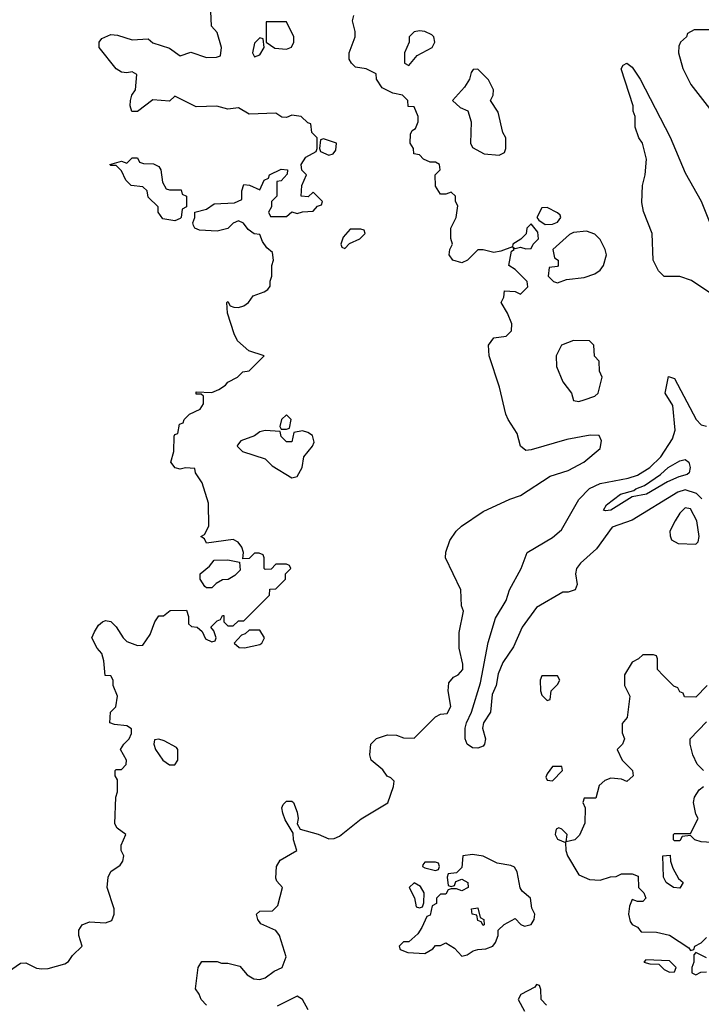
# Model space of a CAD drawing. Header units: inches. Extents: x 2380053 to 2584298, y 380219 to 546618.
# Tile 481 of 656: x 2491047 to 2493610, y 472651 to 476354. Entities that reach past the tile are written whole.
import ezdxf

# ---------------------------------------------------------------- set-up
doc = ezdxf.new("R2010")
doc.units = ezdxf.units.IN
doc.header["$MEASUREMENT"] = 0
doc.layers.add('C4497', color=7, linetype='Continuous')

msp = doc.modelspace()

# ---------------------------------------------------------------- linework, layer by layer
at = {"layer": 'C4497', "color": 2}
for points, elevation in [([(2491005.1, 472774.9), (2491050, 472806), (2491070, 472806.8), (2491110, 472787.3), (2491130, 472784.9), (2491154.2, 472785.8), (2491216.5, 472803.5), (2491230, 472812), (2491245.6, 472834.4), (2491282, 472870), (2491269.2, 472910), (2491269.3, 472930.7), (2491282, 472950), (2491310, 472961), (2491370, 472958), (2491392.9, 472967.1), (2491402, 472990), (2491402, 473010), (2491375.3, 473090), (2491379.3, 473130), (2491389.5, 473150.5), (2491425.2, 473174.8), (2491435.3, 473190), (2491438, 473210), (2491429, 473230), (2491428.7, 473250), (2491446, 473290), (2491413.6, 473313.6), (2491405.2, 473330), (2491408.7, 473430), (2491415.3, 473450), (2491415.3, 473495.3), (2491406, 473510), (2491406, 473530), (2491410, 473534), (2491430, 473534), (2491447.3, 473552.7), (2491448, 473570), (2491426, 473610), (2491438, 473630), (2491458, 473650), (2491468, 473670), (2491467.3, 473687.3), (2491450, 473698), (2491403.1, 473703.1), (2491386, 473710), (2491388.7, 473750), (2491408.7, 473770), (2491415.3, 473810), (2491398, 473850), (2491398, 473870), (2491390, 473886), (2491368.4, 473888.4), (2491363.1, 473943.1), (2491355.3, 473970), (2491338, 473990), (2491318, 474030), (2491328.4, 474051.6), (2491343.1, 474076.9), (2491358, 474090), (2491370, 474094.8), (2491390, 474091), (2491410, 474071.3), (2491436, 474030), (2491450, 474016), (2491490, 474001), (2491510, 474002), (2491538, 474042), (2491555.3, 474090), (2491570, 474112), (2491587.3, 474112.7), (2491612.7, 474132.7), (2491674, 474134), (2491682, 474110), (2491682, 474082), (2491692.7, 474072.7), (2491714, 474070), (2491732.7, 474052.7), (2491746, 474026), (2491770, 474014), (2491782, 474018), (2491786, 474030), (2491776.4, 474056.4), (2491766, 474070), (2491790, 474094), (2491802, 474098), (2491810, 474114), (2491814, 474114), (2491814, 474090), (2491830, 474074), (2491850, 474074), (2491870, 474094), (2491890, 474094), (2491986, 474190), (2491987.3, 474212.7), (2492010, 474214), (2492046, 474250), (2492046, 474270), (2492066, 474290), (2492062, 474302), (2492050, 474306), (2492010, 474306), (2491992.7, 474287.3), (2491970, 474286), (2491966, 474290), (2491966, 474330), (2491962, 474342), (2491947.3, 474347.3), (2491930, 474348), (2491910, 474328), (2491886, 474326), (2491888.7, 474350), (2491882, 474370), (2491869.1, 474389.1), (2491850, 474399), (2491750, 474386), (2491742, 474402), (2491728, 474410), (2491742, 474418), (2491758, 474450), (2491756.5, 474536.5), (2491732.9, 474612.9), (2491708, 474650), (2491706, 474666), (2491670, 474668.7), (2491650, 474664), (2491631.1, 474668.9), (2491615.3, 474690), (2491626, 474730), (2491627.3, 474787.3), (2491630, 474794), (2491642, 474798), (2491647.3, 474832.7), (2491662, 474838), (2491666, 474850), (2491686, 474870), (2491726, 474890), (2491738, 474910), (2491738, 474938), (2491730, 474946), (2491710, 474946), (2491710, 474954), (2491770, 474952), (2491796.4, 474963.6), (2491820.4, 474979.6), (2491829.1, 474990.9), (2491866, 475010), (2491886, 475030), (2491910, 475034), (2491966, 475090), (2491908.7, 475108.7), (2491866.3, 475146.3), (2491852.9, 475172.9), (2491828.7, 475250), (2491826, 475290), (2491830, 475294), (2491838, 475278), (2491852.7, 475272.7), (2491870, 475272), (2491890, 475278), (2491908, 475290), (2491924.7, 475315.3), (2491966, 475330), (2491980.4, 475339.6), (2491988.4, 475351.6), (2491988.9, 475371.1), (2491995.3, 475390), (2491995.3, 475430), (2492002, 475450), (2491998, 475478), (2491976.4, 475496.4), (2491960.2, 475520.2), (2491950, 475546), (2491928.7, 475548.7), (2491905.6, 475565.6), (2491888.9, 475588.9), (2491870, 475598), (2491850, 475588.7), (2491830, 475569), (2491790, 475559), (2491723.1, 475563.1), (2491706, 475570), (2491700.4, 475580.4), (2491698, 475590), (2491706, 475610), (2491706, 475630), (2491750, 475642), (2491778, 475662), (2491855.3, 475664.7), (2491882, 475678), (2491882, 475710), (2491890, 475734), (2491911.6, 475731.6), (2491950, 475714), (2491966, 475750), (2491982, 475758), (2491986, 475770), (2492030, 475792), (2492054, 475790), (2492052.7, 475772.7), (2492030, 475748), (2492014, 475746), (2492014, 475690), (2491994, 475670), (2491994, 475650), (2491982, 475630), (2491990, 475614), (2492050, 475614), (2492070, 475632), (2492090, 475624.7), (2492110, 475632), (2492150, 475634), (2492167.3, 475652.7), (2492182, 475658), (2492186, 475670), (2492150, 475706), (2492132, 475688), (2492106, 475690), (2492108, 475730), (2492126, 475770), (2492108.4, 475788.4), (2492106, 475810), (2492123.1, 475836.9), (2492162, 475858), (2492166, 475870), (2492166, 475910), (2492146, 475930), (2492142, 475962), (2492130, 475966), (2492106, 475990), (2492070, 475995.3), (2492050, 475986), (2492032.7, 475987.3), (2492010, 476002), (2491910, 475999), (2491870, 476022), (2491830, 476018), (2491788.9, 476028.9), (2491710, 476026), (2491630, 476066), (2491610, 476048), (2491547.3, 476052.7), (2491490, 476008.7), (2491468.4, 476008.4), (2491462, 476030), (2491464, 476050), (2491469.2, 476070.8), (2491482, 476090), (2491487.3, 476147.3), (2491470, 476158), (2491450, 476154), (2491430, 476157.2), (2491409.5, 476169.5), (2491346, 476250), (2491346, 476270), (2491356.4, 476283.6), (2491390, 476298), (2491415.3, 476295.3), (2491470, 476278), (2491530, 476282), (2491547.1, 476267.1), (2491610, 476246.8), (2491650, 476218), (2491690, 476232), (2491750, 476212), (2491787.3, 476212.7), (2491802, 476218), (2491806, 476250), (2491790, 476306), (2491768.7, 476330), (2491766, 476386)], 46), ([(2491750, 472648.7), (2491729, 472669), (2491722, 472690), (2491708.7, 472710), (2491718, 472790), (2491732, 472812), (2491790, 472812), (2491806, 472806), (2491830, 472806), (2491875.3, 472795.3), (2491902.8, 472762.8), (2491927.1, 472747.1), (2491950, 472744.7), (2491970, 472751.3), (2492003.7, 472776.3), (2492034, 472790), (2492049, 472830), (2492024, 472910), (2492010, 472928.7), (2491953.6, 472953.6), (2491942, 472970), (2491938, 472990), (2491950, 473002), (2491997.2, 473002.8), (2492017.2, 473022.8), (2492035.3, 473090), (2492014, 473114), (2492010, 473126), (2492013.2, 473170), (2492026.6, 473193.4), (2492088.7, 473230), (2492077.2, 473270), (2492075.3, 473295.3), (2492044.8, 473344.8), (2492036, 473370), (2492033.2, 473390), (2492037.2, 473402.8), (2492050, 473414.8), (2492070, 473414.8), (2492076, 473410), (2492090, 473374), (2492094, 473350), (2492091, 473330), (2492102, 473310), (2492170, 473290.6), (2492210, 473274), (2492230, 473274.8), (2492250, 473284), (2492331.1, 473348.9), (2492431.6, 473408.4), (2492452.7, 473470), (2492455.3, 473490), (2492443.1, 473503.1), (2492429.3, 473509.3), (2492412.9, 473532.9), (2492369.2, 473569.2), (2492364, 473590), (2492368, 473630), (2492389.1, 473650.9), (2492430, 473664.7), (2492463.6, 473663.6), (2492490, 473654), (2492530, 473652), (2492610, 473732), (2492630, 473742), (2492654.6, 473745.4), (2492668.9, 473771.1), (2492658, 473830), (2492660.2, 473859.8), (2492678, 473882), (2492695.3, 473890), (2492713.2, 473910), (2492714, 473930), (2492699, 473990), (2492699, 474050), (2492715.3, 474130), (2492708, 474150), (2492706, 474210), (2492648, 474330), (2492648.9, 474351.1), (2492664.7, 474395.3), (2492688, 474430), (2492708, 474450), (2492790, 474504.7), (2492890, 474551.3), (2492930, 474564.7), (2493042, 474638), (2493110, 474658.8), (2493168.7, 474690), (2493230, 474742), (2493235.3, 474770), (2493226, 474790), (2493191.9, 474791.9), (2493104.1, 474775.9), (2492970, 474737), (2492950, 474734.5), (2492929.7, 474749.7), (2492918.2, 474798.2), (2492883.6, 474850), (2492875.6, 474870), (2492851.6, 474971.6), (2492812.3, 475090), (2492809.5, 475130), (2492830, 475158), (2492876.4, 475163.6), (2492896.4, 475183.6), (2492898, 475210), (2492882, 475250), (2492858, 475290), (2492868, 475310), (2492870, 475334), (2492910, 475332), (2492930, 475322), (2492958, 475350), (2492955.3, 475370), (2492910, 475414), (2492886, 475430), (2492896.4, 475483.6), (2492906, 475490), (2492902, 475498), (2492910, 475494), (2492930, 475498), (2492950, 475492), (2492970, 475494), (2492978, 475510), (2492998, 475530), (2492995.3, 475555.3), (2492970, 475586), (2492954, 475570), (2492951.1, 475548.9), (2492931.3, 475528.7), (2492902, 475510), (2492899.6, 475500.4), (2492856.9, 475483.1), (2492830, 475479), (2492790, 475488.7), (2492770, 475488), (2492730.6, 475449.4), (2492710, 475439.3), (2492675.3, 475450), (2492662, 475470), (2492664, 475490), (2492674, 475510), (2492668.4, 475531.6), (2492668, 475570), (2492688, 475610), (2492694.6, 475654.6), (2492686, 475670), (2492686, 475690), (2492670, 475706), (2492650, 475698), (2492630, 475698), (2492610, 475728), (2492609.1, 475770.9), (2492628, 475790), (2492626, 475810), (2492610, 475818), (2492590, 475818), (2492566, 475830), (2492550, 475846), (2492528.7, 475850), (2492528, 475870), (2492515.3, 475890), (2492516.4, 475923.6), (2492523.1, 475936.9), (2492535.3, 475944.7), (2492546, 475970), (2492546, 475990), (2492530, 476026), (2492508, 476028), (2492506, 476050), (2492486, 476070), (2492450, 476078), (2492410, 476098), (2492388.7, 476130), (2492388, 476150), (2492350, 476169), (2492310, 476175.3), (2492295.3, 476190), (2492286, 476206), (2492286, 476230), (2492309, 476290), (2492309, 476310), (2492299, 476350), (2492304, 476370)], 42), ([(2493643.6, 476316.4), (2493583.6, 476316.4), (2493558, 476302), (2493554, 476290), (2493532, 476270), (2493525.4, 476254.6), (2493524.7, 476230), (2493541, 476170), (2493571, 476110), (2493658, 475998)], 42), ([(2493650, 475322), (2493572.9, 475372.9), (2493530, 475388.7), (2493470, 475388), (2493449, 475409), (2493429.2, 475450), (2493426, 475550), (2493392.9, 475632.9), (2493386.3, 475666.3), (2493389.3, 475730.7), (2493399, 475770), (2493404, 475830), (2493389.1, 475889.1), (2493375.3, 475910), (2493362, 475950), (2493362, 475990), (2493354, 476010), (2493354, 476030), (2493309.2, 476169.2), (2493316.4, 476183.6), (2493330, 476191), (2493350, 476176), (2493380.7, 476130), (2493492.5, 475912.5), (2493550, 475778), (2493610, 475672), (2493642.8, 475590)], 38), ([(2493612.5, 474552.5), (2493591.9, 474571.9), (2493550, 474585.6), (2493522.3, 474577.7), (2493350, 474472), (2493274.9, 474445.1), (2493216.1, 474363.9), (2493156, 474310), (2493140.7, 474290), (2493137.3, 474270), (2493144, 474230), (2493136, 474210), (2493110, 474201.2), (2493090, 474201.2), (2492990, 474143.6), (2492937.1, 474070), (2492903.9, 473996.1), (2492863.5, 473936.5), (2492846.4, 473893.6), (2492838.7, 473850), (2492823.1, 473816.9), (2492817.1, 473750), (2492790.8, 473710), (2492786.8, 473690), (2492798.8, 473650), (2492794.8, 473630), (2492790, 473622), (2492770, 473614), (2492750, 473615.3), (2492729.2, 473630), (2492722.7, 473650), (2492722.4, 473690), (2492727.1, 473710), (2492746.2, 473750), (2492780.1, 473859.9), (2492808.1, 474011.9), (2492836.6, 474103.4), (2492876, 474170), (2492889.3, 474210), (2492933.2, 474290), (2492955.3, 474350), (2493050, 474406.8), (2493084.8, 474435.2), (2493149.3, 474550), (2493190, 474590.6), (2493229.7, 474610.3), (2493335.3, 474630), (2493370, 474641.1), (2493416.2, 474670), (2493458, 474710), (2493502.4, 474777.6), (2493511.6, 474810), (2493503.2, 474903.2), (2493474, 474950), (2493487.3, 475012.7), (2493510, 475004.7), (2493590.4, 474850), (2493610, 474830.4), (2493630, 474826)], 38), ([(2493632, 473850), (2493590, 473806), (2493547.3, 473807.3), (2493542, 473822), (2493530, 473826), (2493522, 473842), (2493507.3, 473847.3), (2493467.3, 473887.3), (2493446, 473910), (2493446, 473950), (2493442, 473962), (2493430, 473966), (2493390, 473966), (2493374, 473950), (2493350, 473938), (2493322, 473890), (2493322, 473850), (2493342, 473810), (2493332, 473730), (2493312.7, 473707.3), (2493312.7, 473672.7), (2493322, 473650), (2493314, 473630), (2493294, 473610), (2493312, 473570), (2493352, 473530), (2493354, 473510), (2493330, 473488.7), (2493310, 473498), (2493270, 473502), (2493247.1, 473492.9), (2493226, 473474), (2493214, 473426), (2493170, 473426), (2493164.7, 473410), (2493174, 473390), (2493172.7, 473332.7), (2493152.7, 473287.3), (2493134, 473270), (2493102, 473262), (2493106, 473290), (2493086, 473310), (2493074.6, 473314.6), (2493064.7, 473310), (2493062, 473298), (2493061, 473290), (2493070, 473272), (2493099.6, 473259.6), (2493101, 473230), (2493107.3, 473210), (2493150, 473138), (2493190, 473121), (2493230, 473118), (2493268.9, 473131.1), (2493290, 473132), (2493310, 473142), (2493350, 473142), (2493372.7, 473132.7), (2493374, 473090), (2493394, 473070), (2493402, 473050), (2493390, 473038), (2493370, 473038), (2493350, 473046), (2493339.6, 473020.4), (2493336, 472990), (2493342.8, 472962.8), (2493350, 472952), (2493370, 472942), (2493383.6, 472923.6), (2493442, 472922), (2493490, 472911.3), (2493563.6, 472863.6), (2493570, 472854), (2493582, 472858), (2493586, 472870), (2493610, 472882), (2493630, 472902)], 42), ([(2493618, 473530), (2493594.6, 473554.6), (2493578, 473590), (2493568.7, 473630), (2493568.7, 473650), (2493630, 473714)], 42), ([(2493670, 473258), (2493610, 473262), (2493586, 473270), (2493570, 473286), (2493538, 473282), (2493530, 473266), (2493510, 473266), (2493506, 473270), (2493506, 473290), (2493510, 473294), (2493570, 473294), (2493598, 473350), (2493590, 473366), (2493581.2, 473410), (2493584, 473430), (2493602, 473458), (2493618, 473470)], 42), ([(2493630, 472826), (2493590, 472846), (2493582, 472838), (2493582, 472810), (2493574, 472790), (2493574, 472770), (2493590, 472762), (2493608, 472772), (2493630, 472774)], 42), ([(2493028, 472648), (2493008, 472670), (2493007.3, 472707.3), (2493002, 472722), (2492990, 472726), (2492984.7, 472715.3), (2492931.6, 472688.4), (2492922, 472670), (2492945.4, 472625.4)], 42), ([(2492131.8, 472630), (2492110, 472669), (2492090, 472682), (2492015.2, 472644.8)], 42)]:
    msp.add_lwpolyline(points, dxfattribs=dict(at, elevation=elevation))
for points, elevation in [([(2492050, 476346), (2491974, 476346), (2491974, 476270), (2492006.8, 476246.8), (2492050, 476242.8), (2492068.9, 476251.1), (2492078, 476270), (2492078, 476290)], 46), ([(2492550, 476312.7), (2492530, 476308.7), (2492511.3, 476290), (2492511, 476269), (2492494, 476230), (2492494, 476190), (2492510, 476182), (2492541.2, 476218.8), (2492598, 476250), (2492608.7, 476270), (2492604, 476290), (2492597, 476297), (2492570, 476309.2)], 42), ([(2491950, 476286), (2491930, 476266), (2491922, 476230), (2491930, 476214), (2491950, 476222), (2491966, 476250), (2491962, 476282)], 46), ([(2492770, 476168), (2492752.7, 476167.3), (2492744.7, 476155.3), (2492738, 476130), (2492719.8, 476100.2), (2492674, 476050), (2492703.6, 476023.6), (2492731.6, 476011.6), (2492744.7, 475970), (2492742, 475890), (2492750, 475874), (2492794, 475850), (2492850, 475844.7), (2492870, 475854), (2492875.3, 475870), (2492875.3, 475910), (2492864, 475930), (2492846, 476006), (2492818, 476050), (2492828, 476070), (2492828.7, 476090), (2492810, 476128)], 42), ([(2492190, 475906), (2492178, 475902), (2492174, 475870), (2492178, 475858), (2492210, 475844.7), (2492226, 475850), (2492236.4, 475863.6), (2492238, 475890)], 46), ([(2491610, 475714), (2491654, 475714), (2491658, 475698), (2491674, 475690), (2491674, 475650), (2491658, 475642), (2491654, 475610), (2491650, 475606), (2491630, 475598), (2491584.7, 475604.7), (2491568, 475630), (2491568, 475650), (2491530, 475686), (2491526, 475710), (2491510, 475726), (2491466, 475730), (2491446, 475750), (2491430, 475786), (2491410, 475806), (2491390, 475806), (2491386, 475810), (2491430, 475822), (2491450, 475814), (2491470, 475834), (2491490, 475834), (2491498, 475818), (2491512.7, 475812.7), (2491550, 475812), (2491570, 475802), (2491578, 475790), (2491583.6, 475743.6), (2491598, 475718)], 46), ([(2493030, 475648), (2493010, 475646), (2492992, 475610), (2492999.6, 475599.6), (2493023.6, 475583.6), (2493050, 475584.7), (2493070, 475592), (2493082, 475610), (2493079, 475619), (2493070, 475628)], 42), ([(2492330, 475566), (2492290, 475566), (2492263.6, 475536.4), (2492254, 475510), (2492258, 475498), (2492270, 475494), (2492287.3, 475512.7), (2492326, 475530), (2492346, 475550), (2492342, 475562)], 46), ([(2493179, 475559), (2493130, 475554), (2493114.4, 475545.6), (2493052, 475490), (2493058, 475458), (2493072, 475450), (2493072, 475430), (2493070, 475426), (2493038, 475422), (2493034, 475390), (2493054, 475370), (2493070, 475364.7), (2493103.1, 475376.9), (2493170, 475384.7), (2493210, 475398), (2493230, 475412), (2493242, 475430), (2493253.2, 475470), (2493248.7, 475490), (2493230, 475528), (2493210, 475548)], 42), ([(2493130, 475148), (2493084.7, 475130), (2493064.7, 475090), (2493066, 475050), (2493090, 474992), (2493122, 474950), (2493130, 474922), (2493150, 474918), (2493170, 474924.7), (2493210, 474938), (2493222, 474950), (2493238, 475010), (2493227.3, 475032.7), (2493226, 475070), (2493208.4, 475088.4), (2493206, 475130), (2493190, 475146)], 42), ([(2492050, 474868), (2492032, 474850), (2492024.7, 474824.7), (2492030, 474814), (2492050, 474814), (2492062, 474818), (2492068, 474850)], 46), ([(2491970, 474809), (2491950, 474804), (2491930.5, 474789.5), (2491878, 474770), (2491866.4, 474753.6), (2491864.7, 474750), (2491884.7, 474730), (2491970, 474702), (2491996.9, 474676.9), (2492070, 474631), (2492090, 474636), (2492109.2, 474670), (2492115.3, 474710), (2492148, 474750), (2492154.6, 474765.4), (2492148, 474790), (2492130, 474802), (2492110, 474808), (2492078, 474802), (2492070, 474766), (2492050, 474766), (2492030, 474786), (2492026, 474806)], 46), ([(2493250, 474506.6), (2493242, 474510), (2493254, 474530), (2493306, 474570), (2493357, 474583), (2493364, 474590), (2493397.1, 474602.9), (2493456.8, 474643.2), (2493485.6, 474670), (2493530, 474695.3), (2493550, 474699.5), (2493563, 474690), (2493568.4, 474670), (2493564.9, 474650), (2493556.9, 474643.1), (2493525.3, 474634.8), (2493483.6, 474616.4), (2493404.7, 474570), (2493350, 474559.3), (2493270, 474509.6)], 34), ([(2493550, 474518), (2493530, 474498), (2493511.3, 474470), (2493492, 474430), (2493492.7, 474412.7), (2493498, 474398), (2493523.6, 474383.6), (2493590, 474382), (2493598, 474390), (2493602, 474410), (2493593.3, 474470), (2493570, 474514)], 42), ([(2491750, 474218), (2491743.1, 474223.1), (2491726, 474250), (2491726, 474270), (2491760.4, 474299.6), (2491778, 474322), (2491830, 474322.8), (2491874, 474314), (2491876, 474284), (2491856, 474264), (2491831, 474249), (2491810, 474248), (2491786, 474234), (2491770, 474218)], 46), ([(2491950, 474058), (2491910, 474058), (2491895.3, 474044.7), (2491881, 474039), (2491854, 474010), (2491872.7, 473992.7), (2491892, 473992), (2491950, 474004.7), (2491958, 474010), (2491968, 474030)], 46), ([(2493070, 473886), (2493010, 473886), (2493004.7, 473870), (2493006, 473830), (2493010, 473814), (2493030, 473794), (2493042, 473798), (2493046, 473830), (2493070, 473854), (2493078, 473870)], 42), ([(2491570, 473648), (2491554, 473646), (2491552, 473630), (2491558, 473610), (2491584.7, 473570), (2491610, 473552), (2491630, 473552), (2491642, 473570), (2491642, 473610), (2491637.2, 473617.2), (2491590, 473642)], 46), ([(2493086, 473546), (2493050, 473546), (2493030, 473518), (2493025.4, 473505.4), (2493030, 473494), (2493050, 473492), (2493088, 473530)], 42), ([(2492750, 473215.3), (2492714, 473210), (2492710, 473166), (2492690, 473146), (2492658, 473142), (2492654, 473130), (2492658, 473098), (2492670, 473094), (2492682, 473098), (2492687.3, 473112.7), (2492710, 473122), (2492732, 473110), (2492734, 473090), (2492710, 473078), (2492690, 473086), (2492670, 473086), (2492658, 473082), (2492650, 473066), (2492630, 473066), (2492614, 473050), (2492614, 473030), (2492598, 473022), (2492590, 472986), (2492578, 472982), (2492559.6, 472940.4), (2492543.6, 472916.4), (2492510, 472886), (2492490, 472886), (2492474, 472870), (2492478, 472858), (2492506, 472846), (2492570, 472842), (2492600.4, 472859.6), (2492610, 472872), (2492630, 472872), (2492650, 472882), (2492682, 472862), (2492710, 472832), (2492730, 472838), (2492752, 472852), (2492770, 472858), (2492800.4, 472859.6), (2492826, 472870), (2492836.4, 472883.6), (2492846, 472910), (2492846, 472930), (2492869.1, 472950.9), (2492910, 472974), (2492931.6, 472951.6), (2492945.4, 472945.4), (2492970, 472951.3), (2492981.2, 472970), (2492984, 472990), (2492972.5, 473012.5), (2492968, 473050), (2492936.5, 473076.5), (2492929.3, 473089.3), (2492918, 473150), (2492907.3, 473167.3), (2492893.9, 473173.9), (2492842.2, 473182.3), (2492790, 473209)], 42), ([(2493530, 473088), (2493506, 473090), (2493478, 473110), (2493468, 473130), (2493466, 473210), (2493492.7, 473212.7), (2493494, 473190), (2493503.6, 473163.6), (2493524.7, 473124.7), (2493542, 473110)], 42), ([(2492610, 473186), (2492570, 473186), (2492563.6, 473176.4), (2492562, 473170), (2492570, 473164.7), (2492610, 473154), (2492622, 473158), (2492626, 473170), (2492622, 473182)], 42), ([(2492530, 473108), (2492512, 473090), (2492531.6, 473051.6), (2492538, 473018), (2492550, 473014), (2492562, 473018), (2492567.3, 473032.7), (2492568, 473070), (2492554.6, 473094.6)], 42), ([(2492790, 472948), (2492782, 472962), (2492770, 472966), (2492766, 472986), (2492748, 472990), (2492746, 473010), (2492770, 473014), (2492778, 472978), (2492792, 472970), (2492794, 472950)], 42), ([(2493402, 472818), (2493394, 472810), (2493416.4, 472803.6), (2493450, 472802), (2493470, 472782), (2493490, 472772), (2493510, 472774), (2493515.3, 472790), (2493490, 472815.3)], 42)]:
    msp.add_lwpolyline(points, close=True, dxfattribs=dict(at, elevation=elevation))

doc.saveas('drawing.dxf')
